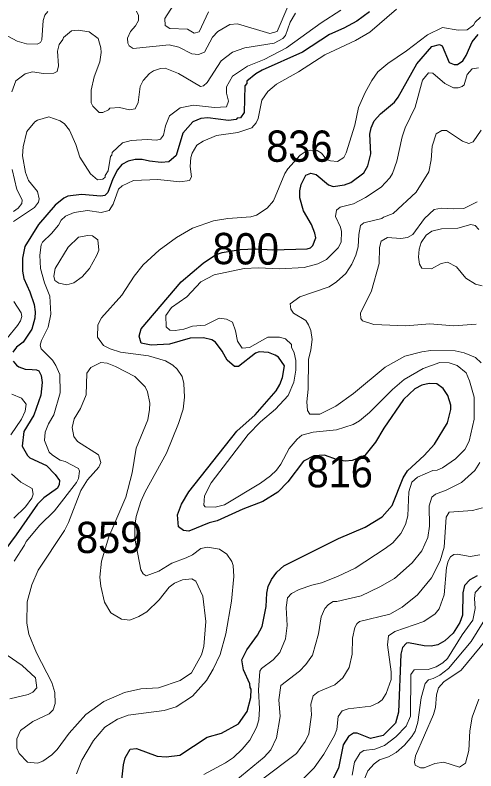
# Model space of a CAD drawing. Extents: x 673.3 to 698.5, y 6984.3 to 7012.3.
# Drawn here: x 678.607 to 679.784, y 7003.276 to 7005.208 of the extents above; entities that cross this region are included whole.
import ezdxf
from ezdxf.enums import TextEntityAlignment as Align

# ---------------------------------------------------------------- set-up
doc = ezdxf.new("R2010")
doc.units = 0
doc.header["$LTSCALE"] = 0.032
doc.layers.add('1', color=7, linetype='Continuous', lineweight=25)
doc.layers.add('2', color=7, linetype='Continuous', lineweight=13)
doc.layers.add('21', color=7, linetype='Continuous')
doc.layers.add('61', color=7, linetype='Continuous')

msp = doc.modelspace()

# ---------------------------------------------------------------- linework, layer by layer
at = {"layer": '1'}
for points in [[(679.5129, 7005.2163), (679.4803, 7005.192), (679.4473, 7005.1739), (679.4106, 7005.1581), (679.3415, 7005.113), (679.2385, 7005.0672), (679.2219, 7005.0572), (679.1993, 7005.0386), (679.1988, 7005.0325), (679.1944, 7005.027), (679.1919, 7004.9584), (679.1831, 7004.9453), (679.1742, 7004.9439), (679.1715, 7004.9406), (679.1526, 7004.9384), (679.0994, 7004.9448), (679.0818, 7004.9432), (679.0607, 7004.935), (679.0353, 7004.9062), (679.0182, 7004.8488), (679, 7004.8325), (678.9803, 7004.831), (678.9502, 7004.834), (678.932, 7004.8389), (678.9141, 7004.8381), (678.8961, 7004.834), (678.8799, 7004.8259), (678.8689, 7004.8118), (678.8569, 7004.789), (678.844, 7004.7544), (678.8363, 7004.7461), (678.8258, 7004.7446), (678.7769, 7004.7493), (678.7418, 7004.7446), (678.7317, 7004.7396), (678.7091, 7004.7218), (678.6667, 7004.6723), (678.6322, 7004.6159), (678.6258, 7004.586), (678.6258, 7004.5528), (678.6295, 7004.534), (678.6446, 7004.5004), (678.6557, 7004.4676), (678.6583, 7004.4491), (678.6575, 7004.4326), (678.6493, 7004.4047), (678.6273, 7004.3715), (678.6105, 7004.3592), (678.6008, 7004.3457)], [(679.3618, 7004.6124), (679.3676, 7004.6183), (679.3758, 7004.6387), (679.3731, 7004.6501), (679.3643, 7004.6723), (679.3442, 7004.7075), (679.3344, 7004.7401), (679.3344, 7004.7586), (679.338, 7004.7749), (679.3499, 7004.7981), (679.3627, 7004.8038), (679.3763, 7004.7999), (679.4081, 7004.774), (679.42, 7004.7698), (679.4486, 7004.7739), (679.4646, 7004.7796), (679.4979, 7004.8048), (679.5086, 7004.8221), (679.5159, 7004.8528), (679.5135, 7004.9036), (679.5167, 7004.9193), (679.5246, 7004.937), (679.5406, 7004.9548), (679.5761, 7004.9852), (679.5855, 7004.9976), (679.6334, 7005.0827), (679.6717, 7005.1276), (679.6915, 7005.1328), (679.6983, 7005.1286), (679.716, 7005.0862), (679.7292, 7005.0809), (679.7371, 7005.0809), (679.7509, 7005.0908), (679.7596, 7005.104), (679.7748, 7005.1391), (679.7899, 7005.1583)], [(678.8669, 7003.1364), (678.884, 7003.2911), (678.8882, 7003.309), (678.9008, 7003.3318), (678.9173, 7003.3331), (678.9697, 7003.3136), (678.9929, 7003.3122), (679.028, 7003.3159), (679.0977, 7003.3618), (679.1342, 7003.3724), (679.1776, 7003.3965), (679.2, 7003.4279), (679.2097, 7003.4632), (679.2105, 7003.4851), (679.2073, 7003.4891), (679.2069, 7003.4984), (679.1909, 7003.5338), (679.1862, 7003.5593), (679.199, 7003.5853), (679.2264, 7003.6231), (679.2383, 7003.6445), (679.2488, 7003.6961), (679.2499, 7003.7303), (679.2538, 7003.7472), (679.262, 7003.7651), (679.2756, 7003.7836), (679.2933, 7003.8001), (679.4336, 7003.8698), (679.5016, 7003.8989), (679.545, 7003.925), (679.5708, 7003.9544), (679.5988, 7004.0251), (679.6099, 7004.0427), (679.6525, 7004.0821), (679.6789, 7004.1111), (679.7121, 7004.1655), (679.7203, 7004.1993), (679.7203, 7004.2102), (679.7131, 7004.2352), (679.7005, 7004.2536), (679.6849, 7004.2648), (679.6647, 7004.2656), (679.6467, 7004.2614), (679.6285, 7004.2521), (679.5996, 7004.2247), (679.5489, 7004.1518), (679.5283, 7004.1161), (679.5006, 7004.0817), (679.4685, 7004.0692), (679.4506, 7004.0678), (679.4307, 7004.071), (679.3978, 7004.0824), (679.3704, 7004.0814), (679.3443, 7004.0671), (679.304, 7004.0145), (679.2787, 7003.9882), (679.2402, 7003.9645), (679.1886, 7003.9452), (679.1232, 7003.9147), (679.103, 7003.9097), (679.0509, 7003.8886), (679.037, 7003.8904), (679.0247, 7003.8999), (679.0216, 7003.93), (679.0325, 7003.9577), (679.0513, 7003.9889), (679.1736, 7004.144), (679.2204, 7004.186), (679.2742, 7004.2472), (679.2837, 7004.263), (679.2904, 7004.2814), (679.2952, 7004.3109), (679.2799, 7004.333), (679.2718, 7004.3388), (679.2545, 7004.3454), (679.231, 7004.3471), (679.2213, 7004.3434), (679.1782, 7004.3091), (679.1676, 7004.3091), (679.1487, 7004.3258), (679.136, 7004.3486), (679.1193, 7004.3715), (679.1095, 7004.3772), (679.0883, 7004.3829), (679.0541, 7004.3821), (679.0017, 7004.3666), (678.955, 7004.3641), (678.9293, 7004.3689), (678.9239, 7004.387), (678.9288, 7004.4057), (679.0317, 7004.5257), (679.0874, 7004.5737), (679.1192, 7004.5946), (679.1361, 7004.6004), (679.1824, 7004.6085), (679.2215, 7004.61), (679.2652, 7004.6079), (679.3535, 7004.6101), (679.3618, 7004.6124)], [(678.6016, 7004.3232), (678.6105, 7004.3126), (678.6164, 7004.3087), (678.633, 7004.3028), (678.6507, 7004.3018), (678.6615, 7004.3013), (678.6672, 7004.2981), (678.6731, 7004.2865), (678.6762, 7004.2684), (678.6723, 7004.2358), (678.6545, 7004.1853), (678.6289, 7004.1435), (678.625, 7004.1061)], [(678.625, 7004.1061), (678.6383, 7004.0822), (678.6446, 7004.0757), (678.6868, 7004.0561), (678.7094, 7004.033), (678.72, 7004.0183), (678.7195, 7004.0081), (678.7156, 7003.9981), (678.6801, 7003.9737), (678.6644, 7003.9579), (678.6097, 7003.8791), (678.5653, 7003.8207)], [(679.7877, 7003.7742), (679.769, 7003.7646), (679.7554, 7003.7501), (679.7513, 7003.7309), (679.7504, 7003.6737), (679.7438, 7003.6554), (679.7267, 7003.6279), (679.705, 7003.608), (679.6874, 7003.5978), (679.6701, 7003.5947), (679.6522, 7003.5954), (679.6126, 7003.6035), (679.6072, 7003.6026), (679.597, 7003.591), (679.5924, 7003.5739), (679.5868, 7003.4263), (679.579, 7003.3978), (679.5473, 7003.3665), (679.5149, 7003.3586), (679.4808, 7003.3722), (679.472, 7003.3723), (679.459, 7003.3641), (679.4456, 7003.3429), (679.4337, 7003.283), (679.4136, 7003.2446)]]:
    msp.add_lwpolyline(points, dxfattribs=at)
at = {"layer": '2'}
for points in [[(679.0184, 7005.2444), (678.9892, 7005.1987), (678.9904, 7005.1812), (679.0022, 7005.1735), (679.0472, 7005.1712), (679.0644, 7005.1615), (679.077, 7005.1649), (679.1014, 7005.216)], [(678.6032, 7004.6803), (678.6562, 7004.7155), (678.6664, 7004.7297), (678.668, 7004.7382), (678.6641, 7004.7564), (678.6411, 7004.7847), (678.6332, 7004.8049), (678.6258, 7004.8477), (678.6273, 7004.8707), (678.6365, 7004.9101), (678.6572, 7004.9346), (678.6643, 7004.9391), (678.6933, 7004.9472), (678.7225, 7004.937), (678.7331, 7004.9295), (678.7463, 7004.9137), (678.7625, 7004.8771), (678.7725, 7004.8444), (678.7996, 7004.802), (678.8179, 7004.7862), (678.8307, 7004.7884), (678.8367, 7004.7936), (678.8368, 7004.7974), (678.8448, 7004.8091), (678.8504, 7004.8462), (678.854, 7004.8494), (678.8547, 7004.8566), (678.8813, 7004.881), (678.9033, 7004.8871), (678.9447, 7004.8894), (678.9681, 7004.8879), (678.9782, 7004.8903), (678.9859, 7004.9005), (678.9915, 7004.9247), (679.0014, 7004.9503), (679.0287, 7004.9702), (679.0628, 7004.9773), (679.1166, 7004.9718), (679.1469, 7004.9727), (679.1525, 7004.9877), (679.1471, 7005.0079), (679.147, 7005.0246), (679.1622, 7005.0511), (679.201, 7005.0772), (679.2437, 7005.0941), (679.3008, 7005.1241), (679.3888, 7005.1877), (679.4396, 7005.2205)], [(679.5813, 7005.2228), (679.5137, 7005.164), (679.4767, 7005.1422), (679.3988, 7005.1057), (679.3313, 7005.0622), (679.2746, 7005.0314), (679.2524, 7005.0119), (679.2375, 7004.9899), (679.2282, 7004.9434), (679.2232, 7004.9322), (679.2116, 7004.919), (679.1758, 7004.9073), (679.1215, 7004.8994), (679.0871, 7004.8854), (679.0713, 7004.8747), (679.0594, 7004.855), (679.0558, 7004.8433), (679.0541, 7004.8205), (679.0574, 7004.7938), (679.053, 7004.7852), (679.0281, 7004.7811), (678.9717, 7004.7876), (678.9095, 7004.785), (678.8801, 7004.7715), (678.8715, 7004.7623), (678.8573, 7004.7247), (678.8477, 7004.7085), (678.8267, 7004.703), (678.7922, 7004.7078), (678.758, 7004.703), (678.736, 7004.6936), (678.7245, 7004.6835), (678.7179, 7004.671), (678.7003, 7004.6497), (678.6771, 7004.6271), (678.6739, 7004.6204)], [(679.3043, 7005.2293), (679.277, 7005.1656), (679.258, 7005.1609), (679.1754, 7005.1849), (679.1554, 7005.1835), (679.1248, 7005.1653), (679.1113, 7005.1514), (679.0908, 7005.113), (679.0756, 7005.1069), (679.0583, 7005.1082), (679.0255, 7005.1254), (679.001, 7005.1313), (678.9085, 7005.1222), (678.8982, 7005.1294), (678.8948, 7005.1359), (678.8938, 7005.1484), (678.9016, 7005.1659), (678.9145, 7005.1798), (678.9221, 7005.1938), (678.9222, 7005.2062), (678.9173, 7005.2176)], [(678.6906, 7005.2164), (678.6828, 7005.207), (678.6788, 7005.1935), (678.675, 7005.1445), (678.672, 7005.1372), (678.6629, 7005.1329), (678.6357, 7005.1342), (678.6125, 7005.1412), (678.5364, 7005.1812)], [(679.3234, 7005.2121), (679.3097, 7005.1897), (679.2979, 7005.1556), (679.291, 7005.1476), (679.2692, 7005.1354), (679.1941, 7005.1236), (679.1622, 7005.1129), (679.1337, 7005.0903), (679.0974, 7005.0355), (679.0884, 7005.0264), (679.0804, 7005.0248), (679.0246, 7005.0582), (678.9906, 7005.0718), (678.9782, 7005.0708), (678.9603, 7005.0648), (678.9502, 7005.0582), (678.9342, 7005.0405), (678.9262, 7005.0248), (678.9213, 7004.9845), (678.9141, 7004.9678), (678.8992, 7004.9655), (678.8739, 7004.9715), (678.8492, 7004.97), (678.8458, 7004.9657), (678.8313, 7004.9588), (678.8221, 7004.9588), (678.8058, 7004.9749), (678.801, 7004.9835), (678.8016, 7005.0157), (678.809, 7005.0499), (678.8235, 7005.0884), (678.8269, 7005.1116), (678.826, 7005.1238), (678.819, 7005.1477), (678.7958, 7005.1647), (678.7681, 7005.1687), (678.7508, 7005.1675), (678.7303, 7005.1501), (678.7289, 7005.1448), (678.7191, 7005.1321), (678.7149, 7005.1156), (678.7177, 7005.0777), (678.7143, 7005.0637), (678.7055, 7005.0589), (678.6793, 7005.0581), (678.6511, 7005.0628), (678.6324, 7005.0571), (678.6087, 7005.0392), (678.5989, 7005.0111)], [(678.7635, 7003.2683), (678.7771, 7003.3036), (678.8069, 7003.3532), (678.8366, 7003.3877), (678.869, 7003.4083), (678.8959, 7003.4186), (678.988, 7003.4306), (679.0183, 7003.4398), (679.0601, 7003.4672), (679.0958, 7003.5069), (679.1131, 7003.5356), (679.131, 7003.5736), (679.1452, 7003.6258), (679.1601, 7003.7097), (679.1657, 7003.7727), (679.164, 7003.8006), (679.1607, 7003.8112), (679.148, 7003.8297), (679.1295, 7003.8423), (679.0987, 7003.8478), (679.0815, 7003.8439), (679.0604, 7003.8281), (679.0442, 7003.82), (679.0072, 7003.8072), (678.9746, 7003.7861), (678.942, 7003.7747), (678.9339, 7003.7791), (678.9283, 7003.7901), (678.9125, 7003.87), (678.9128, 7003.9022), (678.9166, 7003.9263), (678.9286, 7003.9648), (678.9392, 7003.9893), (678.994, 7004.0875), (679.0248, 7004.1638), (679.0363, 7004.2002), (679.0395, 7004.2313), (679.0379, 7004.2658), (679.0336, 7004.2835), (679.0211, 7004.3027), (679.0099, 7004.313), (678.9909, 7004.3241), (678.9481, 7004.3365), (678.8764, 7004.3459), (678.8496, 7004.3547), (678.8329, 7004.3632), (678.8172, 7004.384), (678.818, 7004.4159), (678.8273, 7004.4339), (678.8797, 7004.4921), (678.9112, 7004.5407), (678.9346, 7004.5696), (678.9753, 7004.607), (679.0191, 7004.6394), (679.0604, 7004.6633), (679.1137, 7004.6818), (679.1505, 7004.6875), (679.2092, 7004.6916), (679.2238, 7004.6962), (679.2513, 7004.7137), (679.267, 7004.7328), (679.2962, 7004.8026), (679.3037, 7004.8143), (679.3357, 7004.8493), (679.3504, 7004.8599), (679.3618, 7004.8625), (679.3788, 7004.8617), (679.3897, 7004.8544), (679.4026, 7004.8384), (679.4128, 7004.8348), (679.4312, 7004.8334), (679.4468, 7004.8435), (679.4532, 7004.8555), (679.4751, 7004.9261), (679.4849, 7004.9715), (679.5014, 7005.0096), (679.5187, 7005.0407), (679.5342, 7005.0624), (679.5596, 7005.0842), (679.6069, 7005.1162), (679.6604, 7005.1574), (679.6992, 7005.176), (679.7396, 7005.1688), (679.762, 7005.1695), (679.7785, 7005.1816), (679.7825, 7005.1893), (679.7962, 7005.2021)], [(679.7911, 7005.0725), (679.7747, 7005.07), (679.762, 7005.0557), (679.7544, 7005.0296), (679.7495, 7005.0249), (679.7388, 7005.0214), (679.7269, 7005.0214), (679.7052, 7005.0323), (679.6748, 7005.0588), (679.6637, 7005.0596), (679.6478, 7005.0415), (679.6296, 7004.9722), (679.6036, 7004.919), (679.5961, 7004.8967), (679.5828, 7004.8338), (679.5715, 7004.8029), (679.5646, 7004.7919), (679.5425, 7004.768), (679.5023, 7004.7414), (679.4717, 7004.7252), (679.4372, 7004.7168), (679.4281, 7004.7088), (679.4256, 7004.6926), (679.4386, 7004.6653), (679.4409, 7004.6544), (679.4401, 7004.6275), (679.4326, 7004.6123), (679.4024, 7004.5832), (679.3805, 7004.5721), (679.3455, 7004.5628), (679.2838, 7004.5588), (679.2286, 7004.5613), (679.1924, 7004.5596), (679.116, 7004.5441), (679.0819, 7004.5262), (679.046, 7004.4871), (679.0066, 7004.4599), (678.9923, 7004.4398), (678.9927, 7004.4104), (679.0026, 7004.4025), (679.0157, 7004.4017), (679.0381, 7004.4049), (679.0606, 7004.4122), (679.0929, 7004.4154), (679.1287, 7004.4332), (679.1473, 7004.4308), (679.1624, 7004.4228), (679.1705, 7004.4003), (679.1756, 7004.3744), (679.1876, 7004.3567), (679.206, 7004.3576), (679.253, 7004.3847), (679.2822, 7004.3845), (679.2979, 7004.3801), (679.313, 7004.3659), (679.3132, 7004.3585), (679.3198, 7004.344), (679.3243, 7004.3245), (679.3245, 7004.3004), (679.3188, 7004.2697), (679.3049, 7004.2356), (679.2727, 7004.2), (679.2338, 7004.1683), (679.2025, 7004.1356), (679.1077, 7004.0121), (679.091, 7003.9787), (679.0893, 7003.9554), (679.0929, 7003.9508), (679.1183, 7003.9495), (679.1423, 7003.9555), (679.234, 7004.0109), (679.2599, 7004.0298), (679.2752, 7004.0444), (679.2861, 7004.0601), (679.3073, 7004.1001), (679.3275, 7004.1237), (679.3398, 7004.1343), (679.3683, 7004.1418), (679.4281, 7004.1472), (679.4705, 7004.161), (679.4872, 7004.1702), (679.5128, 7004.1917), (679.571, 7004.2507), (679.6008, 7004.2762), (679.6494, 7004.3039), (679.6926, 7004.3193), (679.7159, 7004.3192), (679.7369, 7004.3119)], [(679.7982, 7004.3187), (679.7836, 7004.3328), (679.7545, 7004.3446), (679.7317, 7004.3495), (679.6696, 7004.3503), (679.6464, 7004.3469), (679.6028, 7004.3355), (679.5525, 7004.3075), (679.4714, 7004.2407), (679.4262, 7004.208), (679.3857, 7004.1874), (679.3602, 7004.1877), (679.3539, 7004.197), (679.3523, 7004.2195), (679.3562, 7004.2512), (679.3563, 7004.3273), (679.3628, 7004.3522), (679.366, 7004.3786), (679.3628, 7004.4014), (679.3571, 7004.416), (679.3495, 7004.4268), (679.3182, 7004.4456), (679.3116, 7004.4558), (679.3099, 7004.4697), (679.3343, 7004.4879), (679.4095, 7004.5133), (679.4282, 7004.5258), (679.4517, 7004.5468), (679.4672, 7004.5713), (679.4778, 7004.5944), (679.4833, 7004.615), (679.4852, 7004.6469), (679.4898, 7004.6701), (679.4982, 7004.6768), (679.544, 7004.6875), (679.5485, 7004.6915), (679.5731, 7004.7001), (679.6319, 7004.7553), (679.6638, 7004.8066), (679.6706, 7004.8379), (679.6724, 7004.8729), (679.6829, 7004.9039), (679.6978, 7004.9126), (679.709, 7004.9129), (679.7506, 7004.885), (679.7667, 7004.8797), (679.7779, 7004.8836), (679.7978, 7004.9138)], [(678.5998, 7004.8131), (678.6114, 7004.7616), (678.6248, 7004.7358), (678.6242, 7004.7263), (678.6149, 7004.7141), (678.6024, 7004.7054)], [(679.7854, 7004.4179), (679.7281, 7004.4131), (679.6668, 7004.4187), (679.6053, 7004.4131), (679.5235, 7004.4169), (679.495, 7004.426), (679.4907, 7004.432), (679.4899, 7004.4461), (679.5175, 7004.5027), (679.537, 7004.5726), (679.5379, 7004.6137), (679.5422, 7004.6298), (679.5585, 7004.6394), (679.5929, 7004.6365), (679.6098, 7004.6393), (679.6236, 7004.6464), (679.6535, 7004.6875), (679.6781, 7004.7103), (679.6967, 7004.7143), (679.7274, 7004.712), (679.7535, 7004.7134), (679.7874, 7004.7305)], [(679.7917, 7004.6593), (679.7827, 7004.6696), (679.7719, 7004.6721), (679.7387, 7004.6631), (679.6965, 7004.6615), (679.6717, 7004.6549), (679.6572, 7004.6448), (679.6444, 7004.6262), (679.6397, 7004.6092), (679.6381, 7004.5886), (679.6404, 7004.5713), (679.6462, 7004.5605), (679.6711, 7004.5587), (679.6956, 7004.5725), (679.7118, 7004.5758), (679.7345, 7004.5639), (679.7591, 7004.5355), (679.7832, 7004.52), (679.8001, 7004.5157)], [(678.6739, 7004.6204), (678.6698, 7004.5944), (678.6721, 7004.5599), (678.6818, 7004.5236), (678.6958, 7004.4893), (678.6982, 7004.4429), (678.6918, 7004.4101), (678.674, 7004.3759), (678.6707, 7004.3641), (678.6734, 7004.355), (678.7023, 7004.3259), (678.7114, 7004.3118), (678.721, 7004.2892), (678.7218, 7004.2418), (678.7058, 7004.1856), (678.6919, 7004.1625), (678.6836, 7004.142), (678.682, 7004.1207), (678.6943, 7004.0906), (678.7024, 7004.0824), (678.7222, 7004.0697), (678.7349, 7004.0669), (678.7692, 7004.0487), (678.7714, 7004.0417), (678.7686, 7004.0236), (678.7634, 7004.0131), (678.7072, 7003.9402), (678.6701, 7003.9036), (678.6356, 7003.8625), (678.6313, 7003.8526), (678.6042, 7003.8123)], [(678.5591, 7004.3498), (678.6131, 7004.4141), (678.6206, 7004.4263), (678.6242, 7004.4374), (678.6222, 7004.447), (678.604, 7004.4752)], [(679.7369, 7004.3119), (679.7594, 7004.2933), (679.7684, 7004.2727), (679.7797, 7004.2309), (679.7798, 7004.1747), (679.7669, 7004.1188), (679.7563, 7004.0972), (679.7323, 7004.0733), (679.6994, 7004.0508), (679.6857, 7004.0443), (679.6747, 7004.0438), (679.6351, 7004.0266), (679.6204, 7004.0136), (679.6128, 7003.9894), (679.6103, 7003.9274), (679.6048, 7003.9054), (679.5926, 7003.8823), (679.5718, 7003.859), (679.5528, 7003.8439), (679.4763, 7003.7942), (679.431, 7003.7724), (679.3897, 7003.7565), (679.3652, 7003.7509), (679.3326, 7003.7395), (679.3135, 7003.7291), (679.3034, 7003.7181), (679.3, 7003.6931), (679.3025, 7003.6473), (679.2977, 7003.6136), (679.2833, 7003.5786), (679.2665, 7003.5601), (679.2362, 7003.5372), (679.2325, 7003.5307), (679.2285, 7003.4824), (679.2317, 7003.4347), (679.23, 7003.4064), (679.2242, 7003.3867), (679.2066, 7003.3546), (679.1874, 7003.3313), (679.1651, 7003.3105), (679.1444, 7003.2967), (679.0889, 7003.2668)], [(678.5958, 7004.1346), (678.6233, 7004.1751), (678.6324, 7004.1954), (678.6354, 7004.2134), (678.6233, 7004.2281), (678.5984, 7004.2386)], [(679.334, 7003.5308), (679.3499, 7003.5476), (679.3665, 7003.572), (679.3824, 7003.6266), (679.389, 7003.6693), (679.3985, 7003.6913), (679.4078, 7003.7014), (679.4196, 7003.7084), (679.429, 7003.7086), (679.4912, 7003.7237), (679.5393, 7003.7459), (679.5768, 7003.7679), (679.6214, 7003.8076), (679.6465, 7003.8387), (679.6617, 7003.8726), (679.6657, 7003.9016), (679.6649, 7003.9537), (679.6719, 7003.9757), (679.6815, 7003.9831), (679.7084, 7003.9934), (679.7474, 7004.0127), (679.7818, 7004.0437), (679.7944, 7004.0644)], [(678.6037, 7003.9219), (678.6335, 7003.951), (678.6499, 7003.9728), (678.6534, 7003.9831), (678.6505, 7003.9973), (678.6216, 7004.0135), (678.5973, 7004.0352)], [(679.2363, 7003.2531), (679.3258, 7003.3206), (679.348, 7003.3513), (679.3579, 7003.3709), (679.3644, 7003.4189), (679.3628, 7003.446), (679.3685, 7003.4674), (679.3815, 7003.4781), (679.4244, 7003.4956), (679.4446, 7003.5136), (679.4605, 7003.54), (679.4686, 7003.5739), (679.4695, 7003.6152), (679.475, 7003.642), (679.4799, 7003.652), (679.4872, 7003.6573), (679.5646, 7003.6763), (679.596, 7003.6941), (679.6354, 7003.7255), (679.6714, 7003.7697), (679.6932, 7003.813), (679.7031, 7003.8475), (679.7081, 7003.9244), (679.7163, 7003.9372), (679.7756, 7003.9418), (679.8011, 7003.9484)], [(679.7949, 7003.8282), (679.7698, 7003.8235), (679.7365, 7003.8298), (679.7282, 7003.829), (679.7197, 7003.8227), (679.7139, 7003.8121), (679.7097, 7003.7954), (679.7031, 7003.7257), (679.6904, 7003.6904), (679.6802, 7003.6769), (679.6514, 7003.6581), (679.5776, 7003.6323), (679.5615, 7003.6212), (679.5583, 7003.598), (679.568, 7003.5289), (679.568, 7003.5091), (679.5552, 7003.4738), (679.5448, 7003.4575), (679.5351, 7003.4498), (679.5161, 7003.4413), (679.4581, 7003.4349), (679.4427, 7003.4298), (679.4329, 7003.4148), (679.4287, 7003.382), (679.4233, 7003.3663), (679.3963, 7003.3188)], [(679.4687, 7003.2651), (679.4742, 7003.2986), (679.4888, 7003.3223), (679.498, 7003.328), (679.5266, 7003.3316), (679.5512, 7003.3406), (679.5799, 7003.3627), (679.606, 7003.3899), (679.6174, 7003.4156), (679.6181, 7003.5222), (679.627, 7003.5342), (679.6623, 7003.535), (679.6831, 7003.5418), (679.6996, 7003.5518), (679.7115, 7003.5631), (679.749, 7003.6234), (679.7767, 7003.6614), (679.783, 7003.6909), (679.7806, 7003.7164), (679.7822, 7003.7321), (679.7976, 7003.7476)], [(679.4908, 7003.2325), (679.5085, 7003.2759), (679.5242, 7003.2941), (679.5384, 7003.3044), (679.5614, 7003.3114), (679.5808, 7003.3226), (679.6023, 7003.3413), (679.6211, 7003.3636), (679.6293, 7003.3778), (679.6357, 7003.4003), (679.6446, 7003.4622), (679.6548, 7003.4994), (679.6635, 7003.509), (679.675, 7003.5117), (679.6925, 7003.5208), (679.7143, 7003.538), (679.7721, 7003.6062), (679.8185, 7003.6811)], [(679.8115, 7003.6117), (679.7466, 7003.5337), (679.7024, 7003.5037), (679.6887, 7003.4882), (679.6837, 7003.4706), (679.6813, 7003.438), (679.6764, 7003.4198), (679.6303, 7003.3147), (679.6275, 7003.2983), (679.6294, 7003.2909), (679.6425, 7003.2835), (679.6527, 7003.2835), (679.6799, 7003.2949), (679.7025, 7003.2982), (679.7428, 7003.2852), (679.758, 7003.2956), (679.7667, 7003.3284), (679.7687, 7003.3784), (679.7746, 7003.4136), (679.7921, 7003.4589)], [(678.5611, 7003.5885), (678.6247, 7003.545), (678.6593, 7003.5141), (678.6624, 7003.4882), (678.6524, 7003.4771), (678.6401, 7003.4709), (678.5935, 7003.4602)], [(679.1714, 7003.2517), (679.2431, 7003.3111), (679.2605, 7003.3294), (679.2752, 7003.3602), (679.2846, 7003.4146), (679.2806, 7003.4579), (679.2861, 7003.4939), (679.334, 7003.5308)], [(679.3963, 7003.3188), (679.371, 7003.2834), (679.3064, 7003.2181)]]:
    msp.add_lwpolyline(points, dxfattribs=at)
for points in [[(678.8181, 7004.6335), (678.8043, 7004.6433), (678.7929, 7004.6443), (678.7688, 7004.6396), (678.7429, 7004.6148), (678.7091, 7004.5602), (678.7056, 7004.5402), (678.7088, 7004.5289), (678.7184, 7004.522), (678.7391, 7004.5182), (678.7571, 7004.5232), (678.7787, 7004.539), (678.7969, 7004.5599), (678.8162, 7004.5936), (678.8206, 7004.6068)], [(678.8861, 7003.4762), (678.9281, 7003.4854), (678.9732, 7003.4885), (679.0284, 7003.5068), (679.0576, 7003.5265), (679.0833, 7003.5724), (679.0895, 7003.5937), (679.094, 7003.6579), (679.0868, 7003.7222), (679.0687, 7003.7606), (679.0586, 7003.7664), (679.0343, 7003.7646), (679.014, 7003.7554), (679.0004, 7003.7452), (678.9749, 7003.7132), (678.9439, 7003.6824), (678.9235, 7003.6702), (678.8999, 7003.6614), (678.8792, 7003.6639), (678.8516, 7003.6801), (678.8353, 7003.7072), (678.8262, 7003.7479), (678.8237, 7003.7707), (678.8278, 7003.8123), (678.8462, 7003.8742), (678.8899, 7003.9758), (678.9058, 7004.0378), (678.9166, 7004.1006), (678.9458, 7004.1734), (678.9507, 7004.1994), (678.9508, 7004.216), (678.9452, 7004.2447), (678.9394, 7004.2573), (678.9129, 7004.2839), (678.8638, 7004.3098), (678.8422, 7004.3178), (678.8262, 7004.3193), (678.8001, 7004.3069), (678.7905, 7004.2928), (678.7886, 7004.2371), (678.7742, 7004.2019), (678.758, 7004.1758), (678.7528, 7004.1534), (678.7567, 7004.1302), (678.766, 7004.1181), (678.8204, 7004.0838), (678.826, 7004.0644), (678.8211, 7004.0523), (678.7919, 7004.0197), (678.7745, 7003.9922), (678.7434, 7003.9106), (678.7334, 7003.8905), (678.6661, 7003.7887), (678.6493, 7003.7515), (678.6379, 7003.7076), (678.6372, 7003.6538), (678.6422, 7003.6257), (678.6614, 7003.5777), (678.701, 7003.5015), (678.7081, 7003.4763), (678.7095, 7003.4482), (678.7045, 7003.4317), (678.6943, 7003.4221), (678.6521, 7003.4025), (678.6208, 7003.3794), (678.6117, 7003.3582), (678.6112, 7003.334), (678.6177, 7003.3202), (678.639, 7003.2982), (678.664, 7003.2957), (678.6782, 7003.3007), (678.7007, 7003.317), (678.7144, 7003.3306), (678.7448, 7003.3724), (678.7878, 7003.4201), (678.834, 7003.4535)]]:
    msp.add_lwpolyline(points, close=True, dxfattribs=at)

# ---------------------------------------------------------------- texts
at = {"layer": '21', "width": 0.95}
for s, p in [('836', (679.2485, 7004.8326)), ('816', (679.3517, 7004.0005)), ('859', (678.7625, 7003.8326))]:
    msp.add_text(s, height=0.08, dxfattribs=at).set_placement(p)
at = {"layer": '61', "width": 0.95}
msp.add_text('800', height=0.08, rotation=359.334, dxfattribs=at).set_placement((679.1958, 7004.5703), align=Align.CENTER)

doc.saveas('drawing.dxf')
